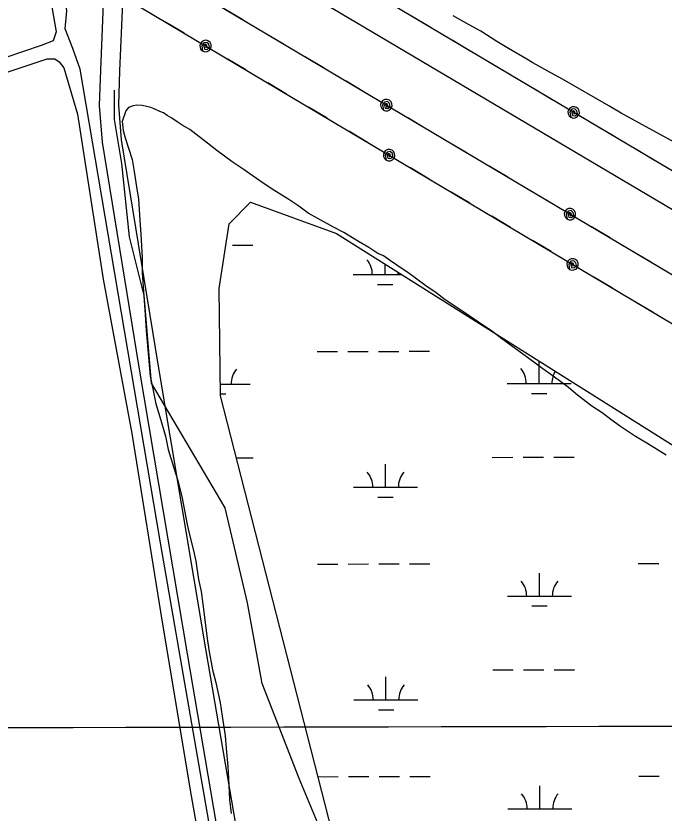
# Model space of a CAD drawing. Extents: x 3329332 to 3367211, y 631066 to 656469.
# Drawn here: x 3362871 to 3363885, y 642430 to 643678 of the extents above; entities that cross this region are included whole.
import ezdxf

# ---------------------------------------------------------------- set-up
doc = ezdxf.new("R2010")
doc.units = 0
for name, color, linetype in [('V-GRID-MAJR', 7, 'Continuous'), ('V-ROAD-CNTR', 7, 'Continuous'), ('V-SITE-VEGE', 7, 'Continuous'), ('V-TOPO-SHOR', 7, 'Continuous'), ('V-UTIL-LINE', 7, 'Continuous'), ('V-WETL-SWMP', 7, 'Continuous')]:
    doc.layers.add(name, color=color, linetype=linetype)

msp = doc.modelspace()

# ---------------------------------------------------------------- linework, layer by layer
at = {"layer": 'V-GRID-MAJR'}
msp.add_spline([(3333447.6, 642509.3), (3338709, 642517.4), (3343970.4, 642526.2), (3349231.8, 642535.7), (3354493.2, 642546.1), (3359754.7, 642557.2), (3365016.1, 642569)], degree=3, dxfattribs=at)
at = {"layer": 'V-ROAD-CNTR'}
for points in [[(3363538.7, 640273.6), (3363547.6, 640322.4), (3363547.7, 640359.6), (3363544.6, 640397.8), (3363530.5, 640465.9), (3363511, 640520.5), (3363493.4, 640599.7), (3363380.3, 641255.8), (3363269.5, 641917.1), (3363139.6, 642679.4), (3363064.7, 643124.8), (3363006.8, 643480.1), (3363002.2, 643537.3), (3363003.9, 643592.9), (3363008.3, 643697), (3362998.4, 643777.6)], [(3363568.3, 640268.2), (3363577.6, 640319.7), (3363577.7, 640360.8), (3363574.4, 640402), (3363559.4, 640474), (3363539.9, 640528.8), (3363522.9, 640605.5), (3363409.9, 641260.8), (3363299.1, 641922.1), (3363169.1, 642684.4), (3363094.3, 643129.7), (3363036.6, 643483.7), (3363032.2, 643538), (3363033.9, 643591.8), (3363038.4, 643698.2), (3363028.2, 643781.2)]]:
    msp.add_lwpolyline(points, dxfattribs=at)
at = {"layer": 'V-SITE-VEGE'}
for p, q in [((3363580.5, 643663.7), (3363555, 643677.6)), ((3363598.7, 643653.8), (3363580.5, 643663.7)), ((3363623.5, 643637.7), (3363598.7, 643653.8)), ((3363641.8, 643626.7), (3363623.5, 643637.7)), ((3363670.5, 643609.9), (3363641.8, 643626.7)), ((3363679.9, 643604.1), (3363670.5, 643609.9)), ((3363708.1, 643588.4), (3363679.9, 643604.1)), ((3363726.3, 643578.6), (3363708.1, 643588.4)), ((3363798.7, 643536.9), (3363726.3, 643578.6)), ((3363818, 643525.3), (3363798.7, 643536.9)), ((3363900.9, 643480), (3363818, 643525.3))]:
    msp.add_line(p, q, dxfattribs=at)
msp.add_lwpolyline([(3363888.2, 642990.1), (3363858.4, 643009.2), (3363840.2, 643019.6), (3363817, 643035.2), (3363802.1, 643046.1), (3363788.4, 643056.4), (3363772.4, 643066.8), (3363749.8, 643084), (3363735.5, 643096), (3363711.8, 643113.9), (3363695.3, 643125.4), (3363671.6, 643143.2), (3363631.4, 643172.5), (3363617.1, 643183.4), (3363595.1, 643198.4), (3363580.2, 643208.2), (3363557.6, 643223.7), (3363542.7, 643233.5), (3363528.9, 643244.4), (3363512.4, 643255.4), (3363484.3, 643276.1), (3363477.1, 643280.7), (3363457.3, 643294.5), (3363446.3, 643302), (3363437.4, 643306.1), (3363423.1, 643315.3), (3363407, 643324.6), (3363384.4, 643338.5), (3363367.8, 643347.2), (3363343.5, 643360.5), (3363328.6, 643369.2), (3363313.7, 643380.1), (3363298.3, 643390.5), (3363272.3, 643406.7), (3363253, 643419.4), (3363226.6, 643437.8), (3363209.5, 643449.3), (3363185.8, 643467.1), (3363171, 643478.6), (3363152.8, 643492.4), (3363143.4, 643499.8), (3363131.3, 643506.8), (3363125.2, 643510.8), (3363115.3, 643517.7), (3363108.1, 643521.8), (3363102, 643525.8), (3363096.5, 643528.2), (3363087.6, 643532.3), (3363082.1, 643534.6), (3363068.8, 643537.7), (3363060.4, 643537.9), (3363054.8, 643536.9), (3363047.4, 643534.2), (3363043.4, 643529.3), (3363037.5, 643512.6), (3363038.9, 643498.6), (3363042, 643486.8), (3363053.1, 643453), (3363055.5, 643437.3), (3363060, 643410.4), (3363063, 643390.8), (3363065.1, 643358.3), (3363066.9, 643335.4), (3363069, 643299.6), (3363069, 643276.1), (3363073.3, 643210.1), (3363075, 643185.4), (3363081.4, 643113.8), (3363086, 643091.3), (3363090, 643070.6), (3363096.3, 643050.3), (3363105.2, 643020), (3363109.3, 642999.2), (3363118.2, 642970.5), (3363124, 642952.5), (3363130.7, 642925.5), (3363139.3, 642881.8), (3363142.9, 642865.5), (3363149.1, 642841.3), (3363152.7, 642824.5), (3363157.1, 642795.9), (3363161.2, 642776.8), (3363163.6, 642757.2), (3363166.5, 642737), (3363169.9, 642707.3), (3363172.8, 642685.5), (3363178.8, 642654.6), (3363184, 642634.4), (3363190.7, 642603), (3363194.1, 642581.7), (3363198.5, 642551.4), (3363200.4, 642531.2), (3363202.6, 642503.2), (3363203.9, 642484.2), (3363205.5, 642451.8), (3363207.8, 642429.9)], dxfattribs=at)
at = {"layer": 'V-TOPO-SHOR'}
for points in [[(3363204.3, 642236.8), (3363097.6, 642853.3), (3363000.4, 643425.3), (3362972, 643594.1), (3362960.2, 643626.9), (3362948.4, 643657.3), (3362950.7, 643685.5), (3362879.5, 644121.5), (3362761, 644782.5), (3362651.9, 645464.7), (3362630.5, 645610), (3362613.8, 645729.6), (3362611.5, 645748.3), (3362623.2, 645767.1), (3362641.9, 645781.2), (3362857.3, 645943.4), (3362873.7, 645964.6), (3362883, 645981), (3362887.7, 645992.7), (3362890, 646004.4), (3362892.3, 646013.8), (3362887.6, 646027.9)], [(3362585.7, 645729.5), (3362628.4, 645450.6), (3362709.1, 644981.7), (3362754.1, 644712.2), (3362858.5, 644088.6), (3362934.3, 643652.6), (3362929.7, 643638.6), (3362910.9, 643631.5), (3362744.5, 643574.9), (3362739.9, 643567.8), (3362744.6, 643560.8), (3362770.4, 643560.9), (3362920.3, 643610.4), (3362932.1, 643610.4), (3362939.1, 643605.7), (3362946.2, 643596.4), (3362967.4, 643523.7), (3363007.7, 643265.9), (3363052.8, 643024.4), (3363100.2, 642729.1), (3363145.3, 642457.2), (3363206.9, 642107.9)], [(3364998.7, 642842.8), (3364781, 642785), (3364723.8, 642716.1), (3364620.8, 642635.7), (3364552.1, 642566.8), (3364437.6, 642463.4), (3364300.3, 642325.5), (3364128.6, 642187.6), (3364014.1, 642130.1), (3363853.6, 642106.9), (3363681.6, 642118), (3363532.5, 642186.5), (3363429.1, 642255.1), (3363371.6, 642346.7), (3363314.1, 642484.2), (3363256.5, 642633.1), (3363233.3, 642759.2), (3363198.6, 642908.2), (3363083.6, 643102.8), (3363071.9, 643240.4), (3363048.8, 643332.1), (3363037.1, 643446.7), (3363025.5, 643515.5), (3363025.4, 643561.3)]]:
    msp.add_lwpolyline(points, dxfattribs=at)
at = {"layer": 'V-UTIL-LINE'}
for points in [[(3365013, 642610.2), (3360980.6, 645004.9), (3358916, 646231.5)], [(3358884.2, 646178), (3361458.5, 644648.6), (3365016.2, 642530.1)], [(3365015.6, 642764.1), (3363995.3, 643377.3), (3362663.2, 644168.2), (3361202.2, 645029)], [(3363992.7, 643315.3), (3363986.3, 643322.5), (3363980, 643322.5), (3363967.4, 643329.7), (3363961, 643337), (3363227.6, 643771.7), (3362984.2, 643916.7), (3362955.8, 643934.8), (3362946.3, 643938.4), (3362940, 643942), (3362930.5, 643949.3), (3362917.8, 643956.5), (3362914.7, 643956.5), (3362908.4, 643963.7), (3362902.1, 643967.4), (3362892.6, 643971), (3362886.2, 643974.6), (3362876.8, 643981.9), (3362867.3, 643985.5)], [(3363226.3, 643671.3), (3363197.1, 643688.6)], [(3363519.3, 643659.9), (3363490.1, 643677.3)], [(3363134.5, 643650.6), (3363105.3, 643668)], [(3363290, 643633.5), (3363260.7, 643650.8)], [(3363168, 643630.6), (3363168.2, 643627.8), (3363170, 643629.2), (3363169.8, 643631.9), (3363167.1, 643633.2), (3363165.2, 643630.3), (3363166.3, 643625.8), (3363170.5, 643625.3), (3363174, 643628.7), (3363173.1, 643633.2), (3363169.9, 643636.2), (3363165.1, 643635.5), (3363162, 643630.9), (3363163.4, 643622.9), (3363166.7, 643621.7), (3363170.2, 643621.9), (3363173.4, 643623.4), (3363175.8, 643626), (3363176.9, 643629.3), (3363176.8, 643632.8), (3363175.2, 643636), (3363172.6, 643638.4), (3363169.3, 643639.5), (3363165.8, 643639.3), (3363162.7, 643637.8), (3363160.3, 643635.2), (3363159.1, 643631.9), (3363159.3, 643628.4), (3363160.8, 643625.2), (3363163.4, 643622.9)], [(3363583, 643622.2), (3363553.7, 643639.5)], [(3363353.6, 643595.7), (3363324.3, 643613)], [(3363230.7, 643593.3), (3363201.5, 643610.7)], [(3363646.6, 643584.4), (3363617.3, 643601.7)], [(3363417.2, 643557.9), (3363388, 643575.3)], [(3363294.3, 643555.4), (3363265.1, 643572.8)], [(3363710.2, 643546.6), (3363681, 643564)], [(3363450.8, 643538), (3363451, 643535.1), (3363452.8, 643536.6), (3363452.5, 643539.3), (3363449.8, 643540.5), (3363448, 643537.7), (3363449, 643533.1), (3363453.3, 643532.7), (3363456.8, 643536), (3363455.9, 643540.5), (3363452.6, 643543.6), (3363447.8, 643542.8), (3363444.7, 643538.3), (3363446.2, 643530.2), (3363449.5, 643529.1), (3363453, 643529.3), (3363456.1, 643530.8), (3363458.5, 643533.4), (3363459.7, 643536.7), (3363459.5, 643540.2), (3363458, 643543.4), (3363455.4, 643545.7), (3363452, 643546.9), (3363448.5, 643546.7), (3363445.4, 643545.2), (3363443, 643542.6), (3363441.8, 643539.3), (3363442, 643535.8), (3363443.5, 643532.6), (3363446.2, 643530.2)], [(3363357.9, 643517.6), (3363328.7, 643534.9)], [(3363743.8, 643526.7), (3363744, 643523.8), (3363745.8, 643525.3), (3363745.5, 643528), (3363742.8, 643529.2), (3363741, 643526.4), (3363742, 643521.8), (3363746.3, 643521.4), (3363749.8, 643524.7), (3363748.8, 643529.2), (3363745.6, 643532.3), (3363740.8, 643531.5), (3363737.7, 643527), (3363739.2, 643519), (3363742.5, 643517.8), (3363746, 643518), (3363749.1, 643519.5), (3363751.5, 643522.1), (3363752.7, 643525.4), (3363752.5, 643528.9), (3363751, 643532.1), (3363748.3, 643534.4), (3363745, 643535.6), (3363741.5, 643535.4), (3363738.4, 643533.9), (3363736, 643531.3), (3363734.8, 643528), (3363735, 643524.5), (3363736.5, 643521.3), (3363739.2, 643519)], [(3363513.5, 643500.7), (3363484.3, 643518.1)], [(3363806.5, 643489.4), (3363777.3, 643506.8)], [(3363421.5, 643479.7), (3363392.3, 643497.1)], [(3363577.1, 643462.9), (3363547.9, 643480.3)], [(3363455, 643459.7), (3363455.2, 643456.9), (3363457, 643458.3), (3363456.8, 643461.1), (3363454.1, 643462.3), (3363452.2, 643459.4), (3363453.3, 643454.9), (3363457.5, 643454.4), (3363461, 643457.8), (3363460.1, 643462.3), (3363456.9, 643465.3), (3363452.1, 643464.6), (3363449, 643460), (3363450.4, 643452), (3363453.7, 643450.8), (3363457.2, 643451), (3363460.4, 643452.5), (3363462.7, 643455.1), (3363463.9, 643458.4), (3363463.7, 643461.9), (3363462.2, 643465.1), (3363459.6, 643467.5), (3363456.3, 643468.6), (3363452.8, 643468.5), (3363449.6, 643466.9), (3363447.3, 643464.3), (3363446.1, 643461), (3363446.3, 643457.5), (3363447.8, 643454.4), (3363450.4, 643452)], [(3363870.2, 643451.6), (3363840.9, 643469)], [(3363517.7, 643422.4), (3363488.5, 643439.8)], [(3363640.8, 643425.1), (3363611.5, 643442.5)], [(3363581.3, 643384.5), (3363552.1, 643401.9)], [(3363704.4, 643387.4), (3363675.2, 643404.7)], [(3363737.9, 643367.4), (3363738.1, 643364.6), (3363739.9, 643366), (3363739.7, 643368.8), (3363737, 643370), (3363735.1, 643367.1), (3363736.2, 643362.6), (3363740.4, 643362.1), (3363743.9, 643365.5), (3363743, 643370), (3363739.8, 643373), (3363735, 643372.3), (3363731.9, 643367.7), (3363733.3, 643359.7), (3363736.6, 643358.5), (3363740.2, 643358.7), (3363743.3, 643360.2), (3363745.7, 643362.8), (3363746.8, 643366.2), (3363746.7, 643369.7), (3363745.1, 643372.8), (3363742.5, 643375.2), (3363739.2, 643376.3), (3363735.7, 643376.2), (3363732.5, 643374.6), (3363730.2, 643372), (3363729, 643368.7), (3363729.2, 643365.2), (3363730.7, 643362), (3363733.3, 643359.7)], [(3363644.9, 643346.7), (3363615.7, 643364.1)], [(3363800.7, 643330.2), (3363771.5, 643347.5)], [(3363708.5, 643308.8), (3363679.2, 643326.2)], [(3363864.3, 643292.4), (3363835.1, 643309.7)], [(3363742, 643288.8), (3363742.2, 643286), (3363744, 643287.4), (3363743.7, 643290.2), (3363741.1, 643291.4), (3363739.2, 643288.5), (3363740.2, 643284), (3363744.5, 643283.5), (3363748, 643286.9), (3363747.1, 643291.4), (3363743.8, 643294.4), (3363739.1, 643293.7), (3363736, 643289.1), (3363737.4, 643281.1), (3363740.7, 643279.9), (3363744.2, 643280.1), (3363747.4, 643281.6), (3363749.7, 643284.2), (3363750.9, 643287.6), (3363750.7, 643291.1), (3363749.2, 643294.2), (3363746.6, 643296.6), (3363743.3, 643297.8), (3363739.8, 643297.6), (3363736.6, 643296.1), (3363734.2, 643293.5), (3363733.1, 643290.1), (3363733.3, 643286.6), (3363734.8, 643283.5), (3363737.4, 643281.1)], [(3363804.7, 643251.5), (3363775.5, 643268.9)], [(3363868.3, 643213.6), (3363839.1, 643231)]]:
    msp.add_lwpolyline(points, dxfattribs=at)
at = {"layer": 'V-WETL-SWMP'}
for p, q in [((3363204.8, 643352.1), (3363238, 643386.1)), ((3363238, 643386.1), (3363373, 643337.3)), ((3363189.2, 643251.2), (3363204.8, 643352.1)), ((3363373, 643337.3), (3363948.3, 642974.7)), ((3363209.9, 643318.8), (3363241.9, 643318.9)), ((3363448.9, 643272.9), (3363448.8, 643289.5)), ((3363398.9, 643272.8), (3363475.1, 643272.9)), ((3363191.1, 643083.4), (3363189.2, 643251.2)), ((3363436.9, 643257.4), (3363460.9, 643257.5)), ((3363342.3, 643152.6), (3363374.3, 643152.6)), ((3363390.3, 643152.7), (3363422.3, 643152.7)), ((3363438.3, 643152.8), (3363470.3, 643152.8)), ((3363486.3, 643152.9), (3363518.3, 643152.9)), ((3363689.7, 643102.5), (3363689.6, 643137.7)), ((3363190.9, 643101.6), (3363237.8, 643101.6)), ((3363639.7, 643102.4), (3363739.7, 643102.6)), ((3363191.1, 643086.1), (3363199.8, 643086.1)), ((3363367.1, 642397.3), (3363191.1, 643083.4)), ((3363677.7, 643087), (3363701.7, 643087.1)), ((3363216.1, 642986.2), (3363242.6, 642986.2)), ((3363616.5, 642986.9), (3363648.5, 642987)), ((3363664.5, 642987), (3363696.5, 642987.1)), ((3363712.5, 642987.1), (3363744.5, 642987.2)), ((3363449.5, 642940.2), (3363449.4, 642976.2)), ((3363399.5, 642940.1), (3363499.5, 642940.3)), ((3363437.5, 642924.7), (3363461.5, 642924.8)), ((3363342.9, 642819.9), (3363374.9, 642820)), ((3363390.9, 642820), (3363422.9, 642820.1)), ((3363438.9, 642820.1), (3363470.9, 642820.2)), ((3363486.9, 642820.2), (3363518.9, 642820.2)), ((3363844.8, 642820.9), (3363876.8, 642820.9)), ((3363690.3, 642769.8), (3363690.2, 642805.8)), ((3363640.3, 642769.7), (3363740.3, 642769.9)), ((3363678.3, 642754.4), (3363702.3, 642754.4)), ((3363617.1, 642654.3), (3363649.1, 642654.3)), ((3363665.1, 642654.3), (3363697.1, 642654.4)), ((3363713.1, 642654.4), (3363745.1, 642654.5)), ((3363450.1, 642607.5), (3363450.1, 642643.5)), ((3363400.1, 642607.4), (3363500.1, 642607.6)), ((3363438.2, 642592.1), (3363462.2, 642592.1)), ((3363344, 642487.2), (3363375.5, 642487.3)), ((3363391.5, 642487.3), (3363423.5, 642487.4)), ((3363439.5, 642487.4), (3363471.5, 642487.5)), ((3363487.5, 642487.5), (3363519.5, 642487.6)), ((3363845.4, 642488.2), (3363877.4, 642488.2)), ((3363690.9, 642437.2), (3363690.9, 642473.2)), ((3363640.9, 642437.1), (3363740.9, 642437.2))]:
    msp.add_line(p, q, dxfattribs=at)
for centre, start, end in [((3363393.6, 643273.2), 359.3365, 40.8801), ((3363504.1, 643273.4), 174.5992, 180.8801), ((3363243, 643102.1), 139.3365, 180.8801), ((3363634.4, 643102.9), 359.3365, 40.8801), ((3363744.9, 643103.1), 148.0547, 180.8801), ((3363394.3, 642940.6), 359.3365, 40.8801), ((3363504.7, 642940.8), 139.3365, 180.8801), ((3363635.1, 642770.2), 359.3365, 40.8801), ((3363745.5, 642770.4), 139.3365, 180.8801), ((3363394.9, 642607.9), 359.3365, 40.8801), ((3363505.4, 642608.1), 139.3365, 180.8801), ((3363635.7, 642437.5), 359.3365, 40.8801), ((3363746.2, 642437.7), 139.3365, 180.8801)]:
    msp.add_arc(centre, 35.2, start, end, dxfattribs=at)

doc.saveas('drawing.dxf')
